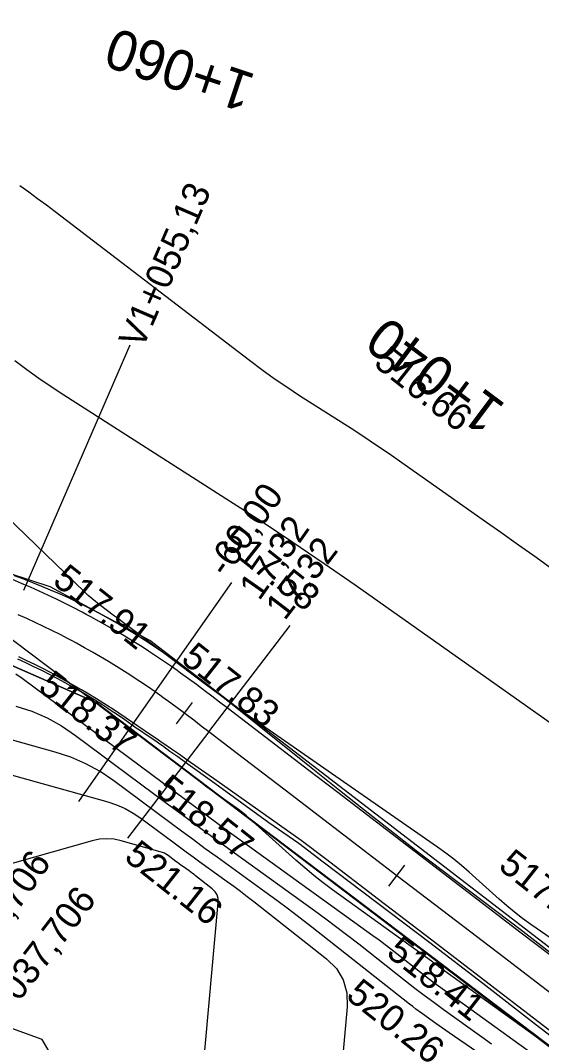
# Model space of a CAD drawing. Extents: x -636600 to -628587, y -1090963 to -1085869.
# Drawn here: x -629370.5 to -629331.5, y -1089688.4 to -1089612 of the extents above; entities that cross this region are included whole.
import ezdxf

# ---------------------------------------------------------------- set-up
doc = ezdxf.new("R2010")
doc.units = 0
for name, color, linetype in [('01_PARCELY_NÁVRH_PC', 7, 'Continuous'), ('21', 7, 'Continuous'), ('Ex_Major Contours', 7, 'Continuous'), ('Ex_Minor Contours', 7, 'Continuous'), ('HEKTOMETRY20', 7, 'Continuous'), ('HL_BODY', 7, 'Continuous'), ('koty_vše', 7, 'Continuous'), ('PARCELY_NÁVRH_SILNICE_ŽELEZNICE', 7, 'Continuous'), ('POLOMERY', 7, 'Continuous'), ('situace_osa', 7, 'Continuous'), ('situace_těleso', 7, 'Continuous'), ('situace_vozovka', 7, 'Continuous'), ('VRCHOLY', 7, 'Continuous')]:
    doc.layers.add(name, color=color, linetype=linetype)

msp = doc.modelspace()

# ---------------------------------------------------------------- linework, layer by layer
at = {"layer": '01_PARCELY_NÁVRH_PC'}
for points in [[(-629254.654, -1089739.869), (-629360.834, -1089658.331), (-629368.291, -1089654.325), (-629380.483, -1089650.342), (-629407.529, -1089646.03), (-629420.129, -1089642.952), (-629431.224, -1089638.631), (-629441.359, -1089632.253), (-629462.999, -1089614.168), (-629469.387, -1089611.971), (-629476.142, -1089612.42), (-629540.496, -1089642.406), (-629554.39, -1089646.509), (-629581.677, -1089651.277), (-629593.36, -1089654.473), (-629629.454, -1089670.47), (-629647.363, -1089680.417), (-629666.288, -1089692.668)], [(-629669.229, -1089703.189), (-629636.498, -1089682.368), (-629594.828, -1089663.555), (-629566.208, -1089655.26), (-629543.029, -1089650.823), (-629502.778, -1089630.854), (-629477.842, -1089619.529), (-629472.37, -1089618.387), (-629466.831, -1089619.344), (-629458.171, -1089625.363), (-629433.235, -1089646.243), (-629378.586, -1089656.962), (-629364.857, -1089662.954), (-629248.799, -1089751.038)]]:
    msp.add_lwpolyline(points, dxfattribs=at)
at = {"layer": '21'}
for p, q in [((-629364.857, -1089662.954), (-629378.586, -1089656.962)), ((-629290.516, -1089719.278), (-629364.857, -1089662.954))]:
    msp.add_line(p, q, dxfattribs=at)
at = {"layer": 'Ex_Major Contours'}
for points in [[(-629324.23, -1089669.196), (-629345.495, -1089654.201), (-629347.813, -1089652.586), (-629350.149, -1089650.998), (-629352.503, -1089649.438), (-629354.876, -1089647.904), (-629367.28, -1089639.985), (-629368.216, -1089639.374), (-629369.137, -1089638.744), (-629370.045, -1089638.094), (-629370.94, -1089637.425)], [(-629327.715, -1089695.031), (-629338.451, -1089687.664), (-629338.703, -1089687.49), (-629338.954, -1089687.315), (-629339.203, -1089687.138), (-629339.452, -1089686.961), (-629340.446, -1089686.246), (-629340.694, -1089686.066), (-629340.939, -1089685.884), (-629341.182, -1089685.699), (-629341.424, -1089685.511), (-629348.721, -1089679.765), (-629349.589, -1089679.088), (-629350.464, -1089678.421), (-629351.346, -1089677.764), (-629352.235, -1089677.115), (-629355.805, -1089674.539), (-629356.697, -1089673.894), (-629357.586, -1089673.245), (-629358.472, -1089672.593), (-629359.357, -1089671.938), (-629363.548, -1089668.822), (-629364.565, -1089668.134), (-629365.633, -1089667.548), (-629366.75, -1089667.063), (-629367.916, -1089666.679), (-629379.909, -1089663.323)]]:
    msp.add_lwpolyline(points, dxfattribs=at)
at = {"layer": 'Ex_Minor Contours'}
for points in [[(-629330.635, -1089653.08), (-629331.953, -1089652.136), (-629333.272, -1089651.195), (-629334.593, -1089650.257), (-629335.916, -1089649.321), (-629341.993, -1089645.037), (-629342.931, -1089644.383), (-629343.877, -1089643.74), (-629344.83, -1089643.109), (-629345.79, -1089642.488), (-629349.646, -1089640.027), (-629350.603, -1089639.401), (-629351.546, -1089638.756), (-629352.475, -1089638.091), (-629353.39, -1089637.406), (-629367.928, -1089626.287), (-629368.583, -1089625.79), (-629369.241, -1089625.298), (-629369.903, -1089624.811), (-629370.569, -1089624.328)], [(-629329.775, -1089681.341), (-629332.349, -1089679.551), (-629332.961, -1089679.11), (-629333.559, -1089678.651), (-629334.143, -1089678.174), (-629334.712, -1089677.679), (-629336.958, -1089675.659), (-629337.527, -1089675.164), (-629338.11, -1089674.687), (-629338.709, -1089674.228), (-629339.321, -1089673.788), (-629352.492, -1089664.64), (-629353.553, -1089663.896), (-629354.607, -1089663.142), (-629355.653, -1089662.379), (-629356.693, -1089661.605), (-629362.338, -1089657.366), (-629362.625, -1089657.151), (-629362.911, -1089656.936), (-629363.197, -1089656.72), (-629363.484, -1089656.505), (-629364.629, -1089655.643), (-629364.911, -1089655.423), (-629365.187, -1089655.195), (-629365.456, -1089654.959), (-629365.717, -1089654.714), (-629375.31, -1089645.469)], [(-629325.95, -1089692.277), (-629338.961, -1089682.925), (-629339.03, -1089682.875), (-629339.099, -1089682.824), (-629339.167, -1089682.772), (-629339.234, -1089682.72), (-629339.503, -1089682.508), (-629339.571, -1089682.455), (-629339.639, -1089682.403), (-629339.708, -1089682.352), (-629339.777, -1089682.302), (-629347.169, -1089676.968), (-629347.88, -1089676.44), (-629348.576, -1089675.895), (-629349.256, -1089675.33), (-629349.922, -1089674.748), (-629353.414, -1089671.609), (-629353.647, -1089671.406), (-629353.886, -1089671.211), (-629354.13, -1089671.023), (-629354.381, -1089670.843), (-629355.643, -1089669.967), (-629355.774, -1089669.875), (-629355.903, -1089669.783), (-629356.032, -1089669.689), (-629356.159, -1089669.594), (-629356.668, -1089669.212), (-629356.796, -1089669.116), (-629356.923, -1089669.021), (-629357.05, -1089668.925), (-629357.177, -1089668.829), (-629372.103, -1089657.593)], [(-629331.261, -1089689.922), (-629338.803, -1089684.502), (-629339.257, -1089684.172), (-629339.707, -1089683.837), (-629340.153, -1089683.497), (-629340.596, -1089683.152), (-629342.36, -1089681.763), (-629342.803, -1089681.418), (-629343.249, -1089681.078), (-629343.699, -1089680.743), (-629344.152, -1089680.412), (-629353.214, -1089673.874), (-629354.873, -1089672.672), (-629356.529, -1089671.464), (-629358.18, -1089670.25), (-629359.827, -1089669.03), (-629370.405, -1089661.166), (-629370.878, -1089660.846)], [(-629370.867, -1089663.231), (-629369.674, -1089663.623), (-629368.532, -1089664.119), (-629367.441, -1089664.719), (-629366.4, -1089665.422), (-629359.592, -1089670.484), (-629358.326, -1089671.422), (-629357.057, -1089672.354), (-629355.785, -1089673.283), (-629354.509, -1089674.207), (-629348.528, -1089678.522), (-629347.69, -1089679.133), (-629346.859, -1089679.753), (-629346.035, -1089680.382), (-629345.217, -1089681.019), (-629341.72, -1089683.772), (-629341.021, -1089684.316), (-629340.317, -1089684.852), (-629339.607, -1089685.381), (-629338.891, -1089685.901), (-629336.015, -1089687.969), (-629335.294, -1089688.483)], [(-629379.636, -1089666.022), (-629363.992, -1089670.399), (-629363.328, -1089670.618), (-629362.693, -1089670.894), (-629362.085, -1089671.228), (-629361.506, -1089671.619), (-629359.122, -1089673.392), (-629358.619, -1089673.764), (-629358.114, -1089674.135), (-629357.608, -1089674.504), (-629357.101, -1089674.872), (-629355.07, -1089676.337), (-629354.564, -1089676.706), (-629354.062, -1089677.08), (-629353.564, -1089677.46), (-629353.07, -1089677.845), (-629347.637, -1089682.123), (-629346.885, -1089682.864), (-629346.376, -1089683.71), (-629346.111, -1089684.661), (-629346.089, -1089685.717), (-629346.49, -1089690.151)], [(-629357.839, -1089701.167), (-629355.736, -1089677.923), (-629355.742, -1089677.624), (-629355.817, -1089677.355), (-629355.961, -1089677.116), (-629356.174, -1089676.906), (-629357.42, -1089675.925), (-629357.54, -1089675.832), (-629357.66, -1089675.74), (-629357.782, -1089675.649), (-629357.905, -1089675.559), (-629358.397, -1089675.204), (-629358.52, -1089675.115), (-629358.643, -1089675.026), (-629358.765, -1089674.936), (-629358.887, -1089674.845), (-629359.465, -1089674.415), (-629359.605, -1089674.321), (-629359.753, -1089674.24), (-629359.907, -1089674.173), (-629360.068, -1089674.12), (-629362.984, -1089673.304), (-629363.525, -1089673.191), (-629364.066, -1089673.153), (-629364.606, -1089673.192), (-629365.147, -1089673.307), (-629385.599, -1089679.084)], [(-629367.722, -1089695.997), (-629367.506, -1089693.601), (-629367.672, -1089690.247), (-629368.892, -1089688.162), (-629371.165, -1089687.347), (-629374.493, -1089687.801), (-629380.269, -1089689.433)]]:
    msp.add_lwpolyline(points, dxfattribs=at)
at = {"layer": 'HEKTOMETRY20'}
for points in [[(-629358.856, -1089664.568), (-629357.655, -1089662.969)], [(-629342.972, -1089676.706), (-629341.757, -1089675.117)]]:
    msp.add_lwpolyline(points, dxfattribs=at)
at = {"layer": 'HL_BODY'}
for points in [[(-629360.443, -1089662.175), (-629366.181, -1089670.365)], [(-629356.429, -1089665.157), (-629362.504, -1089673.1)]]:
    msp.add_lwpolyline(points, dxfattribs=at)
at = {"layer": 'PARCELY_NÁVRH_SILNICE_ŽELEZNICE'}
msp.add_lwpolyline([(-629239.774, -1089757.887), (-629364.857, -1089662.954), (-629378.586, -1089656.962), (-629444.439, -1089644.045), (-629521.798, -1089646.759), (-629566.208, -1089655.26), (-629594.828, -1089663.555), (-629636.498, -1089682.368), (-629669.229, -1089703.189)], dxfattribs=at)
at = {"layer": 'POLOMERY'}
for points in [[(-629360.443, -1089662.175), (-629354.705, -1089653.985)], [(-629356.429, -1089665.157), (-629350.355, -1089657.213)]]:
    msp.add_lwpolyline(points, dxfattribs=at)
at = {"layer": 'situace_osa'}
msp.add_lwpolyline([(-629330.449, -1089685.023), (-629334.421, -1089681.986), (-629338.393, -1089678.949), (-629342.364, -1089675.912), (-629346.336, -1089672.875), (-629348.154, -1089671.484), (-629350.308, -1089669.837), (-629354.28, -1089666.8), (-629356.429, -1089665.157), (-629356.997, -1089664.723), (-629357.565, -1089664.29), (-629358.135, -1089663.859), (-629358.256, -1089663.768), (-629358.707, -1089663.431), (-629359.282, -1089663.007), (-629359.86, -1089662.588), (-629360.102, -1089662.416), (-629360.443, -1089662.175), (-629361.013, -1089661.781), (-629361.587, -1089661.393), (-629362.166, -1089661.012), (-629362.346, -1089660.895), (-629362.749, -1089660.638), (-629363.336, -1089660.27), (-629363.928, -1089659.909), (-629364.524, -1089659.555), (-629365.123, -1089659.208), (-629365.727, -1089658.868), (-629366.335, -1089658.535), (-629366.656, -1089658.363), (-629366.946, -1089658.209), (-629367.561, -1089657.89), (-629368.18, -1089657.578), (-629368.803, -1089657.274), (-629369.428, -1089656.976), (-629370.058, -1089656.686), (-629370.69, -1089656.403)], dxfattribs=at)
at = {"layer": 'situace_těleso'}
for points in [[(-629370.981, -1089653.478), (-629370.303, -1089653.73), (-629370.128, -1089653.796), (-629369.628, -1089653.991), (-629368.956, -1089654.261), (-629368.288, -1089654.539), (-629367.622, -1089654.827), (-629366.961, -1089655.124), (-629366.303, -1089655.429), (-629365.654, -1089655.753), (-629365.349, -1089655.91), (-629365.011, -1089656.087), (-629364.372, -1089656.43), (-629363.738, -1089656.782), (-629363.109, -1089657.142), (-629362.484, -1089657.511), (-629361.865, -1089657.889), (-629361.251, -1089658.274), (-629360.83, -1089658.545), (-629360.642, -1089658.668), (-629360.038, -1089659.07), (-629359.44, -1089659.48), (-629358.848, -1089659.899), (-629358.494, -1089660.153), (-629358.245, -1089660.336), (-629357.651, -1089660.778), (-629357.065, -1089661.223), (-629356.609, -1089661.575), (-629356.487, -1089661.67), (-629355.915, -1089662.117), (-629355.349, -1089662.564), (-629354.787, -1089663.009), (-629352.674, -1089664.701), (-629348.767, -1089667.822), (-629346.645, -1089669.51), (-629344.851, -1089670.933), (-629340.928, -1089674.034), (-629336.936, -1089677.044), (-629332.953, -1089680.067), (-629329.001, -1089683.13)], [(-629330.401, -1089688.253), (-629331.984, -1089687.031), (-629335.936, -1089683.968), (-629339.903, -1089680.924), (-629343.895, -1089677.914), (-629347.88, -1089674.894), (-629349.702, -1089673.509), (-629351.93, -1089671.958), (-629355.986, -1089669.031), (-629358.184, -1089667.451), (-629358.762, -1089667.036), (-629359.337, -1089666.624), (-629359.909, -1089666.217), (-629360.03, -1089666.132), (-629360.48, -1089665.817), (-629361.049, -1089665.424), (-629361.618, -1089665.04), (-629361.855, -1089664.883), (-629362.177, -1089664.65), (-629362.714, -1089664.27), (-629363.256, -1089663.897), (-629363.803, -1089663.531), (-629363.974, -1089663.419), (-629364.356, -1089663.173), (-629364.913, -1089662.822), (-629365.474, -1089662.478), (-629366.04, -1089662.142), (-629366.611, -1089661.814), (-629367.186, -1089661.494), (-629367.765, -1089661.181), (-629368.072, -1089661.02), (-629368.349, -1089660.876), (-629368.936, -1089660.579), (-629369.527, -1089660.29), (-629370.122, -1089660.009), (-629370.721, -1089659.736)]]:
    msp.add_lwpolyline(points, dxfattribs=at)
at = {"layer": 'situace_vozovka'}
for points in [[(-629329.082, -1089683.236), (-629333.054, -1089680.199), (-629337.026, -1089677.162), (-629340.998, -1089674.124), (-629344.97, -1089671.087), (-629346.788, -1089669.697), (-629348.941, -1089668.05), (-629352.913, -1089665.013), (-629355.063, -1089663.369), (-629355.632, -1089662.934), (-629356.205, -1089662.498), (-629356.782, -1089662.062), (-629356.905, -1089661.969), (-629357.365, -1089661.626), (-629357.953, -1089661.191), (-629358.549, -1089660.76), (-629358.799, -1089660.582), (-629359.152, -1089660.332), (-629359.743, -1089659.923), (-629360.339, -1089659.521), (-629360.939, -1089659.126), (-629361.127, -1089659.004), (-629361.544, -1089658.737), (-629362.154, -1089658.356), (-629362.767, -1089657.982), (-629363.385, -1089657.614), (-629364.008, -1089657.254), (-629364.634, -1089656.901), (-629365.265, -1089656.556), (-629365.598, -1089656.377), (-629365.899, -1089656.218), (-629366.537, -1089655.887), (-629367.179, -1089655.563), (-629367.825, -1089655.247), (-629368.474, -1089654.938), (-629369.127, -1089654.637), (-629369.783, -1089654.344), (-629370.272, -1089654.131), (-629370.443, -1089654.058), (-629371.106, -1089653.779)], [(-629329.082, -1089683.236), (-629333.054, -1089680.199), (-629337.026, -1089677.162), (-629340.998, -1089674.124), (-629344.97, -1089671.087), (-629346.788, -1089669.697), (-629348.941, -1089668.05), (-629352.913, -1089665.013), (-629355.063, -1089663.369), (-629355.632, -1089662.934), (-629356.205, -1089662.498), (-629356.782, -1089662.062), (-629356.905, -1089661.969), (-629357.365, -1089661.626), (-629357.953, -1089661.191), (-629358.549, -1089660.76), (-629358.799, -1089660.582), (-629359.152, -1089660.332), (-629359.743, -1089659.923), (-629360.339, -1089659.521), (-629360.939, -1089659.126), (-629361.127, -1089659.004), (-629361.544, -1089658.737), (-629362.154, -1089658.356), (-629362.767, -1089657.982), (-629363.385, -1089657.614), (-629364.008, -1089657.254), (-629364.634, -1089656.901), (-629365.265, -1089656.556), (-629365.598, -1089656.377), (-629365.899, -1089656.218), (-629366.537, -1089655.887), (-629367.179, -1089655.563), (-629367.825, -1089655.247), (-629368.474, -1089654.938), (-629369.127, -1089654.637), (-629369.783, -1089654.344), (-629370.272, -1089654.131), (-629370.443, -1089654.058), (-629371.106, -1089653.779)], [(-629330.227, -1089688.025), (-629331.816, -1089686.811), (-629335.787, -1089683.773), (-629339.759, -1089680.736), (-629343.731, -1089677.699), (-629347.703, -1089674.662), (-629349.521, -1089673.272), (-629351.741, -1089671.711), (-629355.834, -1089668.833), (-629358.049, -1089667.275), (-629358.632, -1089666.865), (-629359.212, -1089666.46), (-629359.79, -1089666.059), (-629359.912, -1089665.974), (-629360.366, -1089665.663), (-629360.94, -1089665.275), (-629361.514, -1089664.895), (-629361.753, -1089664.739), (-629362.078, -1089664.509), (-629362.621, -1089664.134), (-629363.168, -1089663.764), (-629363.719, -1089663.401), (-629363.891, -1089663.29), (-629364.275, -1089663.045), (-629364.834, -1089662.695), (-629365.398, -1089662.351), (-629365.965, -1089662.014), (-629366.536, -1089661.683), (-629367.111, -1089661.359), (-629367.69, -1089661.042), (-629367.996, -1089660.878), (-629368.273, -1089660.732), (-629368.859, -1089660.428), (-629369.448, -1089660.131), (-629370.041, -1089659.84), (-629370.637, -1089659.557)], [(-629330.227, -1089688.025), (-629331.816, -1089686.811), (-629335.787, -1089683.773), (-629339.759, -1089680.736), (-629343.731, -1089677.699), (-629347.703, -1089674.662), (-629349.521, -1089673.272), (-629351.741, -1089671.711), (-629355.834, -1089668.833), (-629358.049, -1089667.275), (-629358.632, -1089666.865), (-629359.212, -1089666.46), (-629359.79, -1089666.059), (-629359.912, -1089665.974), (-629360.366, -1089665.663), (-629360.94, -1089665.275), (-629361.514, -1089664.895), (-629361.753, -1089664.739), (-629362.078, -1089664.509), (-629362.621, -1089664.134), (-629363.168, -1089663.764), (-629363.719, -1089663.401), (-629363.891, -1089663.29), (-629364.275, -1089663.045), (-629364.834, -1089662.695), (-629365.398, -1089662.351), (-629365.965, -1089662.014), (-629366.536, -1089661.683), (-629367.111, -1089661.359), (-629367.69, -1089661.042), (-629367.996, -1089660.878), (-629368.273, -1089660.732), (-629368.859, -1089660.428), (-629369.448, -1089660.131), (-629370.041, -1089659.84), (-629370.637, -1089659.557)]]:
    msp.add_lwpolyline(points, dxfattribs=at)
at = {"layer": 'VRCHOLY'}
msp.add_lwpolyline([(-629370.274, -1089654.57), (-629362.319, -1089636.22)], dxfattribs=at)

# ---------------------------------------------------------------- texts
at = {"layer": 'HEKTOMETRY20'}
for s, rotation, p in [('1+060', 161.49793, (-629352.811, -1089616.05)), ('1+040', 143.0985, (-629334.123, -1089640.746))]:
    msp.add_text(s, height=3, rotation=rotation, dxfattribs=at).set_placement(p)
at = {"layer": 'HL_BODY'}
for s, rotation, p in [('PK1+042,706', 54.98323, (-629377.515, -1089688.285)), ('TP1+037,706', 52.59591, (-629374.575, -1089690.533))]:
    msp.add_text(s, height=2, rotation=rotation, dxfattribs=at).set_placement(p)
at = {"layer": 'koty_vše'}
for s, p in [('516.66', (-629344.18, -1089637.743)), ('517.58', (-629355.58, -1089651.167)), ('517.91', (-629368.207, -1089654.044)), ('517.83', (-629358.61, -1089659.883)), ('518.37', (-629369.297, -1089661.998)), ('518.57', (-629360.529, -1089669.757)), ('521.16', (-629362.852, -1089674.675)), ('517.76', (-629334.86, -1089675.349)), ('518.41', (-629343.244, -1089681.828)), ('520.26', (-629346.266, -1089685.036))]:
    msp.add_text(s, height=2, rotation=321.72649, dxfattribs=at).set_placement(p)
at = {"layer": 'POLOMERY'}
for s, rotation, p in [('-60,00', 54.98323, (-629355.114, -1089653.698)), ('17,32', 54.98323, (-629352.657, -1089655.42)), ('17,32', 52.59591, (-629350.752, -1089656.909))]:
    msp.add_text(s, height=2, rotation=rotation, dxfattribs=at).set_placement(p)
at = {"layer": 'VRCHOLY'}
msp.add_text('V1+055,13', height=2, rotation=66.56349, dxfattribs=at).set_placement((-629361.401, -1089636.618))

doc.saveas('drawing.dxf')
